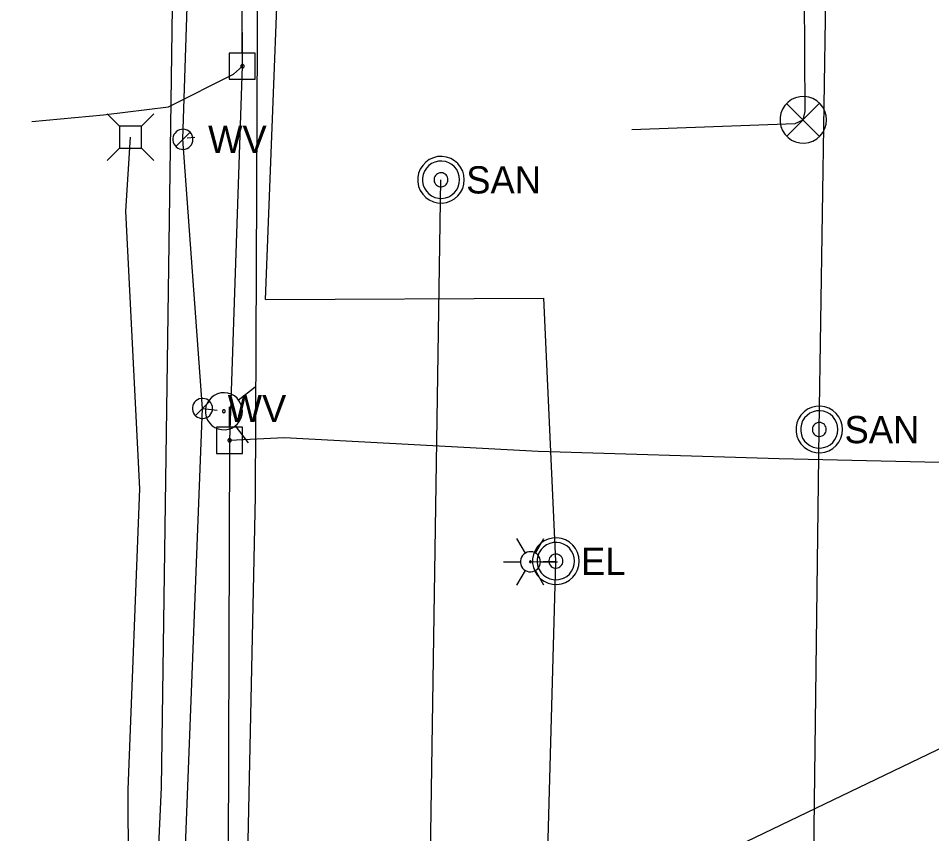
# Model space of a CAD drawing. Extents: x 596028 to 606371, y 330010 to 403088.
# Drawn here: x 601967 to 602096.2, y 360431.2 to 360546.6 of the extents above; entities that cross this region are included whole.
import ezdxf

# ---------------------------------------------------------------- set-up
doc = ezdxf.new("R2010")
doc.units = 0
for name, color, linetype in [('E_LTG', 7, 'Continuous'), ('E_SIG', 7, 'Continuous'), ('E_UTL_AG_Bold', 7, 'Continuous'), ('E_UTL_E', 7, 'Continuous'), ('E_UTL_E_UG', 7, 'Continuous'), ('E_UTL_EPowerPole', 7, 'Continuous'), ('E_UTL_FO_UG', 7, 'Continuous'), ('E_UTL_G_UG', 7, 'Continuous'), ('E_UTL_Overhead', 7, 'Continuous'), ('E_UTL_SAN_MH', 7, 'Continuous'), ('E_UTL_SAN_UG', 7, 'Continuous'), ('E_UTL_W', 7, 'Continuous'), ('E_UTL_W_UG', 7, 'Continuous'), ('E_UTL_WHydrant', 7, 'Continuous')]:
    doc.layers.add(name, color=color, linetype=linetype)

msp = doc.modelspace()

# ---------------------------------------------------------------- linework, layer by layer
at = {"layer": 'E_LTG'}
for points in [[(602038.71, 360470.94), (602037.51, 360473)], [(602040.13, 360470.94), (602041.33, 360473)], [(602040.85, 360469.7), (602040.82, 360469.97), (602040.75, 360470.23), (602040.62, 360470.47), (602040.45, 360470.69), (602040.25, 360470.86), (602040.01, 360471), (602039.76, 360471.09), (602039.49, 360471.13), (602039.22, 360471.11), (602038.95, 360471.05), (602038.71, 360470.94), (602038.48, 360470.78), (602038.3, 360470.58), (602038.15, 360470.35), (602038.05, 360470.1), (602038, 360469.83), (602038, 360469.56), (602038.05, 360469.3), (602038.15, 360469.04), (602038.3, 360468.82), (602038.48, 360468.62), (602038.71, 360468.46), (602038.95, 360468.35), (602039.22, 360468.28), (602039.49, 360468.27), (602039.76, 360468.31), (602040.01, 360468.4), (602040.25, 360468.54), (602040.45, 360468.71), (602040.62, 360468.93), (602040.75, 360469.17), (602040.82, 360469.43), (602040.85, 360469.7)], [(602040.85, 360469.7), (602040.82, 360469.97), (602040.75, 360470.23), (602040.62, 360470.47), (602040.45, 360470.69), (602040.25, 360470.86), (602040.01, 360471), (602039.76, 360471.09), (602039.49, 360471.13), (602039.22, 360471.11), (602038.95, 360471.05), (602038.71, 360470.94), (602038.48, 360470.78), (602038.3, 360470.58), (602038.15, 360470.35), (602038.05, 360470.1), (602038, 360469.83), (602038, 360469.56), (602038.05, 360469.3), (602038.15, 360469.04), (602038.3, 360468.82), (602038.48, 360468.62), (602038.71, 360468.46), (602038.95, 360468.35), (602039.22, 360468.28), (602039.49, 360468.27), (602039.76, 360468.31), (602040.01, 360468.4), (602040.25, 360468.54), (602040.45, 360468.71), (602040.62, 360468.93), (602040.75, 360469.17), (602040.82, 360469.43), (602040.85, 360469.7)], [(602040.85, 360469.7), (602040.82, 360469.97), (602040.75, 360470.23), (602040.62, 360470.47), (602040.45, 360470.69), (602040.25, 360470.86), (602040.01, 360471), (602039.76, 360471.09), (602039.49, 360471.13), (602039.22, 360471.11), (602038.95, 360471.05), (602038.71, 360470.94), (602038.48, 360470.78), (602038.3, 360470.58), (602038.15, 360470.35), (602038.05, 360470.1), (602038, 360469.83), (602038, 360469.56), (602038.05, 360469.3), (602038.15, 360469.04), (602038.3, 360468.82), (602038.48, 360468.62), (602038.71, 360468.46), (602038.95, 360468.35), (602039.22, 360468.28), (602039.49, 360468.27), (602039.76, 360468.31), (602040.01, 360468.4), (602040.25, 360468.54), (602040.45, 360468.71), (602040.62, 360468.93), (602040.75, 360469.17), (602040.82, 360469.43), (602040.85, 360469.7)], [(602035.61, 360469.7), (602037.99, 360469.7)], [(602039.54, 360469.7), (602039.54, 360469.72), (602039.53, 360469.74), (602039.52, 360469.76), (602039.51, 360469.78), (602039.49, 360469.8), (602039.47, 360469.81), (602039.45, 360469.81), (602039.43, 360469.82), (602039.4, 360469.82), (602039.38, 360469.81), (602039.36, 360469.8), (602039.34, 360469.79), (602039.33, 360469.77), (602039.31, 360469.75), (602039.31, 360469.73), (602039.3, 360469.71), (602039.3, 360469.69), (602039.31, 360469.67), (602039.31, 360469.64), (602039.33, 360469.63), (602039.34, 360469.61), (602039.36, 360469.6), (602039.38, 360469.59), (602039.4, 360469.58), (602039.43, 360469.58), (602039.45, 360469.58), (602039.47, 360469.59), (602039.49, 360469.6), (602039.51, 360469.62), (602039.52, 360469.63), (602039.53, 360469.65), (602039.54, 360469.68), (602039.54, 360469.7)], [(602040.85, 360469.7), (602043.23, 360469.7)], [(602037.51, 360466.4), (602038.71, 360468.46)], [(602041.33, 360466.4), (602040.13, 360468.46)]]:
    msp.add_lwpolyline(points, dxfattribs=at)
at = {"layer": 'E_SIG'}
for points in [[(602081.32, 360532.2), (602081.26, 360532.83), (602081.08, 360533.43), (602080.79, 360533.99), (602080.41, 360534.48), (602079.93, 360534.89), (602079.39, 360535.21), (602078.8, 360535.41), (602078.18, 360535.5), (602077.55, 360535.47), (602076.94, 360535.32), (602076.37, 360535.06), (602075.86, 360534.7), (602075.42, 360534.24), (602075.09, 360533.72), (602074.85, 360533.13), (602074.73, 360532.52), (602074.73, 360531.89), (602074.85, 360531.27), (602075.09, 360530.69), (602075.42, 360530.16), (602075.86, 360529.71), (602076.37, 360529.35), (602076.94, 360529.09), (602077.55, 360528.94), (602078.18, 360528.91), (602078.8, 360529), (602079.39, 360529.2), (602079.93, 360529.52), (602080.41, 360529.93), (602080.79, 360530.42), (602081.08, 360530.98), (602081.26, 360531.58), (602081.32, 360532.2)], [(602080.28, 360534.54), (602075.67, 360529.88)], [(602075.67, 360534.49), (602080.32, 360529.84)]]:
    msp.add_lwpolyline(points, dxfattribs=at)
at = {"layer": 'E_UTL_AG_Bold'}
for points in [[(601981.3, 360531.29), (601979.55, 360533.04)], [(601984.4, 360531.29), (601986.15, 360533.04)], [(601984.4, 360531.29), (601981.3, 360531.29)], [(601981.3, 360531.29), (601981.3, 360528.19)], [(601984.4, 360528.19), (601984.4, 360531.29)], [(601981.3, 360528.19), (601979.55, 360526.44)], [(601981.3, 360528.19), (601984.4, 360528.19)], [(601984.4, 360528.19), (601986.15, 360526.44)]]:
    msp.add_lwpolyline(points, dxfattribs=at)
at = {"layer": 'E_UTL_E'}
for points in [[(602046.32, 360469.8), (602046.26, 360470.42), (602046.08, 360471.02), (602045.79, 360471.58), (602045.41, 360472.07), (602044.93, 360472.48), (602044.39, 360472.8), (602043.8, 360473), (602043.17, 360473.09), (602042.55, 360473.06), (602041.94, 360472.91), (602041.37, 360472.65), (602040.86, 360472.29), (602040.42, 360471.84), (602040.08, 360471.31), (602039.85, 360470.72), (602039.73, 360470.11), (602039.73, 360469.48), (602039.85, 360468.87), (602040.08, 360468.28), (602040.42, 360467.76), (602040.86, 360467.3), (602041.37, 360466.94), (602041.94, 360466.68), (602042.55, 360466.53), (602043.17, 360466.5), (602043.8, 360466.59), (602044.39, 360466.79), (602044.93, 360467.11), (602045.41, 360467.52), (602045.79, 360468.01), (602046.08, 360468.57), (602046.26, 360469.17), (602046.32, 360469.8)], [(602046.32, 360469.8), (602046.26, 360470.42), (602046.08, 360471.02), (602045.79, 360471.58), (602045.41, 360472.07), (602044.93, 360472.48), (602044.39, 360472.8), (602043.8, 360473), (602043.17, 360473.09), (602042.55, 360473.06), (602041.94, 360472.91), (602041.37, 360472.65), (602040.86, 360472.29), (602040.42, 360471.84), (602040.08, 360471.31), (602039.85, 360470.72), (602039.73, 360470.11), (602039.73, 360469.48), (602039.85, 360468.87), (602040.08, 360468.28), (602040.42, 360467.76), (602040.86, 360467.3), (602041.37, 360466.94), (602041.94, 360466.68), (602042.55, 360466.53), (602043.17, 360466.5), (602043.8, 360466.59), (602044.39, 360466.79), (602044.93, 360467.11), (602045.41, 360467.52), (602045.79, 360468.01), (602046.08, 360468.57), (602046.26, 360469.17), (602046.32, 360469.8)], [(602045.66, 360469.8), (602045.61, 360470.29), (602045.47, 360470.78), (602045.24, 360471.22), (602044.93, 360471.62), (602044.55, 360471.95), (602044.11, 360472.2), (602043.64, 360472.36), (602043.14, 360472.43), (602042.64, 360472.41), (602042.15, 360472.29), (602041.7, 360472.08), (602041.29, 360471.79), (602040.94, 360471.43), (602040.67, 360471), (602040.48, 360470.54), (602040.39, 360470.05), (602040.39, 360469.54), (602040.48, 360469.05), (602040.67, 360468.59), (602040.94, 360468.16), (602041.29, 360467.8), (602041.7, 360467.51), (602042.15, 360467.3), (602042.64, 360467.18), (602043.14, 360467.16), (602043.64, 360467.23), (602044.11, 360467.39), (602044.55, 360467.64), (602044.93, 360467.97), (602045.24, 360468.37), (602045.47, 360468.81), (602045.61, 360469.3), (602045.66, 360469.8)], [(602045.66, 360469.8), (602045.61, 360470.29), (602045.47, 360470.78), (602045.24, 360471.22), (602044.93, 360471.62), (602044.55, 360471.95), (602044.11, 360472.2), (602043.64, 360472.36), (602043.14, 360472.43), (602042.64, 360472.41), (602042.15, 360472.29), (602041.7, 360472.08), (602041.29, 360471.79), (602040.94, 360471.43), (602040.67, 360471), (602040.48, 360470.54), (602040.39, 360470.05), (602040.39, 360469.54), (602040.48, 360469.05), (602040.67, 360468.59), (602040.94, 360468.16), (602041.29, 360467.8), (602041.7, 360467.51), (602042.15, 360467.3), (602042.64, 360467.18), (602043.14, 360467.16), (602043.64, 360467.23), (602044.11, 360467.39), (602044.55, 360467.64), (602044.93, 360467.97), (602045.24, 360468.37), (602045.47, 360468.81), (602045.61, 360469.3), (602045.66, 360469.8)], [(602044.01, 360469.8), (602043.99, 360469.98), (602043.94, 360470.16), (602043.85, 360470.33), (602043.73, 360470.48), (602043.59, 360470.6), (602043.43, 360470.7), (602043.25, 360470.76), (602043.06, 360470.78), (602042.88, 360470.78), (602042.69, 360470.73), (602042.52, 360470.65), (602042.37, 360470.54), (602042.24, 360470.41), (602042.14, 360470.25), (602042.07, 360470.07), (602042.03, 360469.89), (602042.03, 360469.7), (602042.07, 360469.52), (602042.14, 360469.34), (602042.24, 360469.18), (602042.37, 360469.05), (602042.52, 360468.94), (602042.69, 360468.86), (602042.88, 360468.82), (602043.06, 360468.81), (602043.25, 360468.83), (602043.43, 360468.89), (602043.59, 360468.99), (602043.73, 360469.11), (602043.85, 360469.26), (602043.94, 360469.43), (602043.99, 360469.61), (602044.01, 360469.8)], [(602044.01, 360469.8), (602043.99, 360469.98), (602043.94, 360470.16), (602043.85, 360470.33), (602043.73, 360470.48), (602043.59, 360470.6), (602043.43, 360470.7), (602043.25, 360470.76), (602043.06, 360470.78), (602042.88, 360470.78), (602042.69, 360470.73), (602042.52, 360470.65), (602042.37, 360470.54), (602042.24, 360470.41), (602042.14, 360470.25), (602042.07, 360470.07), (602042.03, 360469.89), (602042.03, 360469.7), (602042.07, 360469.52), (602042.14, 360469.34), (602042.24, 360469.18), (602042.37, 360469.05), (602042.52, 360468.94), (602042.69, 360468.86), (602042.88, 360468.82), (602043.06, 360468.81), (602043.25, 360468.83), (602043.43, 360468.89), (602043.59, 360468.99), (602043.73, 360469.11), (602043.85, 360469.26), (602043.94, 360469.43), (602043.99, 360469.61), (602044.01, 360469.8)]]:
    msp.add_lwpolyline(points, dxfattribs=at)
at = {"layer": 'E_UTL_E_UG'}
for points in [[(602053.77, 360530.85), (602076.87, 360531.71), (602078.02, 360532.2), (602078.28, 360533.38), (602078.18, 360549.85), (602074.67, 360587.67), (602073.7, 360648.55), (602074.81, 360654.59), (602072.73, 360681.35), (602075.25, 360741.43), (602075.51, 360776.88), (602074.07, 360779.63)], [(601996.88, 360486.88), (602004.57, 360487.3), (602040.51, 360485.34), (602074.61, 360484.3), (602101.38, 360483.68), (602108.03, 360484.4), (602110.4, 360486.25), (602111.09, 360493.1), (602111.2, 360494.51), (602111.22, 360512.57), (602112.63, 360533.64), (602113.86, 360551.83), (602112.99, 360589.04), (602112.44, 360603.06), (602111.88, 360626.21), (602111.43, 360643.08), (602108.85, 360663.63), (602105.27, 360678.29), (602105.65, 360688.6), (602110.74, 360698.48), (602115.61, 360702.62)], [(602001.95, 360506.81), (602004.75, 360578.58), (602005.19, 360611.49), (602004.69, 360651.56), (602004.77, 360653.08)], [(601968.9, 360531.99), (601979.05, 360532.91), (601988.24, 360534.06), (601997.41, 360538.67), (601998.68, 360539.79)], [(602001.95, 360506.81), (602041.33, 360506.98)], [(602040.69, 360319.73), (602040.3, 360397.03), (602041.87, 360428.75), (602043.02, 360469.79), (602041.33, 360506.98)], [(602039.42, 360469.7), (602043.02, 360469.79)]]:
    msp.add_lwpolyline(points, dxfattribs=at)
at = {"layer": 'E_UTL_EPowerPole'}
for points in [[(601998.65, 360541.64), (601998.65, 360544.54)], [(602000.5, 360541.64), (601996.81, 360541.64)], [(601996.81, 360541.64), (601996.81, 360537.94)], [(602000.5, 360537.94), (602000.5, 360541.64)], [(601998.92, 360539.79), (601998.92, 360539.84), (601998.91, 360539.88), (601998.89, 360539.92), (601998.86, 360539.96), (601998.82, 360539.99), (601998.78, 360540.01), (601998.74, 360540.03), (601998.7, 360540.03), (601998.65, 360540.03), (601998.61, 360540.02), (601998.57, 360540), (601998.53, 360539.97), (601998.5, 360539.94), (601998.47, 360539.9), (601998.46, 360539.86), (601998.45, 360539.82), (601998.45, 360539.77), (601998.46, 360539.73), (601998.47, 360539.68), (601998.5, 360539.65), (601998.53, 360539.61), (601998.57, 360539.59), (601998.61, 360539.57), (601998.65, 360539.56), (601998.7, 360539.56), (601998.74, 360539.56), (601998.78, 360539.58), (601998.82, 360539.6), (601998.86, 360539.63), (601998.89, 360539.66), (601998.91, 360539.71), (601998.92, 360539.75), (601998.92, 360539.79)], [(601996.81, 360537.94), (602000.5, 360537.94)], [(601996.85, 360488.72), (601996.85, 360491.63)], [(601998.69, 360488.72), (601995, 360488.72)], [(601995, 360488.72), (601995, 360485.03)], [(601998.69, 360485.03), (601998.69, 360488.72)], [(601997.12, 360486.88), (601997.11, 360486.92), (601997.1, 360486.97), (601997.08, 360487.01), (601997.05, 360487.04), (601997.02, 360487.07), (601996.98, 360487.09), (601996.94, 360487.11), (601996.89, 360487.12), (601996.85, 360487.11), (601996.8, 360487.1), (601996.76, 360487.08), (601996.72, 360487.06), (601996.69, 360487.02), (601996.67, 360486.99), (601996.65, 360486.94), (601996.64, 360486.9), (601996.64, 360486.85), (601996.65, 360486.81), (601996.67, 360486.77), (601996.69, 360486.73), (601996.72, 360486.7), (601996.76, 360486.67), (601996.8, 360486.65), (601996.85, 360486.64), (601996.89, 360486.64), (601996.94, 360486.65), (601996.98, 360486.66), (601997.02, 360486.68), (601997.05, 360486.71), (601997.08, 360486.75), (601997.1, 360486.79), (601997.11, 360486.83), (601997.12, 360486.88)], [(601995, 360485.03), (601998.69, 360485.03)]]:
    msp.add_lwpolyline(points, dxfattribs=at)
at = {"layer": 'E_UTL_FO_UG'}
for points in [[(601968.65, 360386.08), (601976.22, 360388.87), (601983.25, 360392.46), (601985.31, 360395.68), (601987.23, 360437.76), (601988.99, 360561.58), (601990.78, 360735.64), (601990.89, 360759.03), (601994.1, 360873.25), (601992.88, 360897.92), (601994.67, 360899.73), (602000.96, 360899.64), (602006.74, 360896.26), (602011.28, 360895.11), (602022.21, 360896.51), (602031.08, 360901.07)], [(601981.46, 360323.01), (601980.72, 360324.35), (601980.82, 360336.61), (601981.65, 360344.28), (601982.72, 360393.34), (601982.53, 360437.49), (601984.19, 360480.03), (601982.2, 360519.28), (601982.85, 360529.74)]]:
    msp.add_lwpolyline(points, dxfattribs=at)
at = {"layer": 'E_UTL_G_UG'}
msp.add_lwpolyline([(601992.43, 359984.9), (601992.5, 360011.35), (601993.81, 360039.63), (601994.27, 360121.7), (601995.5, 360174.54), (601997.19, 360243.87), (601997.83, 360268.15), (601997.03, 360315.19), (602000.54, 360478.93), (602001, 360587.11), (602001.98, 360639.92), (602001.87, 360680.3), (602006.92, 360680.47)], dxfattribs=at)
at = {"layer": 'E_UTL_Overhead'}
for points in [[(601966.98, 358349.71), (601973.66, 358787.78), (601976.75, 358958.92), (601977.97, 359111.94), (601981.19, 359312.23), (601983.51, 359526.6), (601985.8, 359662.25), (601987.84, 359828.62), (601989.65, 359947.39), (601991.34, 360075.03), (601992.79, 360204.36), (601996.6, 360395.42), (601996.88, 360486.88), (601998.68, 360539.79), (601998.36, 360632.61), (601999.96, 360761.05), (602001.64, 360876.73), (602001.68, 360897.47), (602002.94, 360981.08), (602003.73, 361045.7), (602006.07, 361225.37), (602007.31, 361412.08)], [(601996.6, 360395.42), (601999.06, 360396.05), (602153.14, 360470.11), (602154.58, 360470.93)]]:
    msp.add_lwpolyline(points, dxfattribs=at)
at = {"layer": 'E_UTL_SAN_MH'}
for points in [[(602030.07, 360523.73), (602030.01, 360524.36), (602029.84, 360524.96), (602029.55, 360525.52), (602029.16, 360526.01), (602028.69, 360526.42), (602028.14, 360526.73), (602027.55, 360526.94), (602026.93, 360527.03), (602026.3, 360527), (602025.69, 360526.85), (602025.12, 360526.59), (602024.61, 360526.23), (602024.18, 360525.77), (602023.84, 360525.25), (602023.61, 360524.66), (602023.49, 360524.05), (602023.49, 360523.42), (602023.61, 360522.8), (602023.84, 360522.22), (602024.18, 360521.69), (602024.61, 360521.24), (602025.12, 360520.88), (602025.69, 360520.61), (602026.3, 360520.47), (602026.93, 360520.44), (602027.55, 360520.53), (602028.14, 360520.73), (602028.69, 360521.04), (602029.16, 360521.46), (602029.55, 360521.95), (602029.84, 360522.51), (602030.01, 360523.11), (602030.07, 360523.73)], [(602029.41, 360523.73), (602029.36, 360524.23), (602029.22, 360524.71), (602028.99, 360525.16), (602028.68, 360525.55), (602028.3, 360525.88), (602027.87, 360526.13), (602027.39, 360526.3), (602026.9, 360526.37), (602026.4, 360526.35), (602025.91, 360526.23), (602025.45, 360526.02), (602025.04, 360525.73), (602024.7, 360525.37), (602024.43, 360524.94), (602024.24, 360524.48), (602024.14, 360523.98), (602024.14, 360523.48), (602024.24, 360522.99), (602024.43, 360522.52), (602024.7, 360522.1), (602025.04, 360521.74), (602025.45, 360521.45), (602025.91, 360521.24), (602026.4, 360521.12), (602026.9, 360521.1), (602027.39, 360521.17), (602027.87, 360521.33), (602028.3, 360521.58), (602028.68, 360521.91), (602028.99, 360522.31), (602029.22, 360522.75), (602029.36, 360523.23), (602029.41, 360523.73)], [(602027.76, 360523.73), (602027.74, 360523.92), (602027.69, 360524.1), (602027.6, 360524.27), (602027.49, 360524.42), (602027.35, 360524.54), (602027.18, 360524.63), (602027.01, 360524.7), (602026.82, 360524.72), (602026.63, 360524.71), (602026.45, 360524.67), (602026.28, 360524.59), (602026.12, 360524.48), (602025.99, 360524.35), (602025.89, 360524.19), (602025.82, 360524.01), (602025.79, 360523.83), (602025.79, 360523.64), (602025.82, 360523.45), (602025.89, 360523.28), (602025.99, 360523.12), (602026.12, 360522.98), (602026.28, 360522.88), (602026.45, 360522.8), (602026.63, 360522.75), (602026.82, 360522.74), (602027.01, 360522.77), (602027.18, 360522.83), (602027.35, 360522.93), (602027.49, 360523.05), (602027.6, 360523.2), (602027.69, 360523.37), (602027.74, 360523.55), (602027.76, 360523.73)], [(602083.58, 360488.41), (602083.52, 360489.04), (602083.35, 360489.64), (602083.06, 360490.2), (602082.67, 360490.69), (602082.2, 360491.1), (602081.65, 360491.42), (602081.06, 360491.62), (602080.44, 360491.71), (602079.81, 360491.68), (602079.2, 360491.53), (602078.63, 360491.27), (602078.12, 360490.91), (602077.69, 360490.45), (602077.35, 360489.93), (602077.12, 360489.34), (602077, 360488.73), (602077, 360488.1), (602077.12, 360487.48), (602077.35, 360486.9), (602077.69, 360486.37), (602078.12, 360485.92), (602078.63, 360485.56), (602079.2, 360485.3), (602079.81, 360485.15), (602080.44, 360485.12), (602081.06, 360485.21), (602081.65, 360485.41), (602082.2, 360485.73), (602082.67, 360486.14), (602083.06, 360486.63), (602083.35, 360487.19), (602083.52, 360487.79), (602083.58, 360488.41)], [(602082.92, 360488.41), (602082.87, 360488.91), (602082.73, 360489.4), (602082.5, 360489.84), (602082.19, 360490.24), (602081.81, 360490.56), (602081.38, 360490.82), (602080.9, 360490.98), (602080.41, 360491.05), (602079.91, 360491.03), (602079.42, 360490.91), (602078.96, 360490.7), (602078.55, 360490.41), (602078.21, 360490.05), (602077.93, 360489.62), (602077.75, 360489.16), (602077.65, 360488.67), (602077.65, 360488.16), (602077.75, 360487.67), (602077.93, 360487.2), (602078.21, 360486.78), (602078.55, 360486.42), (602078.96, 360486.13), (602079.42, 360485.92), (602079.91, 360485.8), (602080.41, 360485.78), (602080.9, 360485.85), (602081.38, 360486.01), (602081.81, 360486.26), (602082.19, 360486.59), (602082.5, 360486.99), (602082.73, 360487.43), (602082.87, 360487.91), (602082.92, 360488.41)], [(602081.27, 360488.41), (602081.25, 360488.6), (602081.2, 360488.78), (602081.11, 360488.95), (602081, 360489.1), (602080.86, 360489.22), (602080.69, 360489.31), (602080.51, 360489.38), (602080.33, 360489.4), (602080.14, 360489.39), (602079.96, 360489.35), (602079.79, 360489.27), (602079.63, 360489.16), (602079.5, 360489.03), (602079.4, 360488.87), (602079.33, 360488.69), (602079.3, 360488.51), (602079.3, 360488.32), (602079.33, 360488.14), (602079.4, 360487.96), (602079.5, 360487.8), (602079.63, 360487.67), (602079.79, 360487.56), (602079.96, 360487.48), (602080.14, 360487.43), (602080.33, 360487.43), (602080.51, 360487.45), (602080.69, 360487.51), (602080.86, 360487.61), (602081, 360487.73), (602081.11, 360487.88), (602081.2, 360488.05), (602081.25, 360488.23), (602081.27, 360488.41)]]:
    msp.add_lwpolyline(points, dxfattribs=at)
at = {"layer": 'E_UTL_SAN_UG'}
for p, q in [((602080.28, 360488.41), (602085.49, 360833.82)), ((602021.6, 360182.74), (602026.75, 360523.74)), ((602075.73, 360138.01), (602080.28, 360488.41))]:
    msp.add_line(p, q, dxfattribs=at)
at = {"layer": 'E_UTL_W'}
for points in [[(601991.69, 360529.45), (601991.67, 360529.72), (601991.59, 360529.98), (601991.47, 360530.22), (601991.3, 360530.44), (601991.09, 360530.61), (601990.86, 360530.75), (601990.6, 360530.84), (601990.33, 360530.88), (601990.06, 360530.86), (601989.8, 360530.8), (601989.55, 360530.69), (601989.33, 360530.53), (601989.15, 360530.33), (601989, 360530.11), (601988.9, 360529.85), (601988.85, 360529.59), (601988.85, 360529.32), (601988.9, 360529.05), (601989, 360528.8), (601989.15, 360528.57), (601989.33, 360528.38), (601989.55, 360528.22), (601989.8, 360528.11), (601990.06, 360528.04), (601990.33, 360528.03), (601990.6, 360528.07), (601990.86, 360528.16), (601991.09, 360528.29), (601991.3, 360528.47), (601991.47, 360528.68), (601991.59, 360528.92), (601991.67, 360529.18), (601991.69, 360529.45)], [(601989.26, 360528.44), (601991.27, 360530.46)], [(601994.46, 360491.39), (601994.44, 360491.66), (601994.36, 360491.92), (601994.23, 360492.16), (601994.07, 360492.37), (601993.86, 360492.55), (601993.63, 360492.68), (601993.37, 360492.77), (601993.1, 360492.81), (601992.83, 360492.8), (601992.57, 360492.73), (601992.32, 360492.62), (601992.1, 360492.46), (601991.91, 360492.27), (601991.77, 360492.04), (601991.67, 360491.79), (601991.62, 360491.52), (601991.62, 360491.25), (601991.67, 360490.98), (601991.77, 360490.73), (601991.91, 360490.5), (601992.1, 360490.31), (601992.32, 360490.15), (601992.57, 360490.04), (601992.83, 360489.97), (601993.1, 360489.96), (601993.37, 360490), (601993.63, 360490.09), (601993.86, 360490.22), (601994.07, 360490.4), (601994.23, 360490.62), (601994.36, 360490.86), (601994.44, 360491.12), (601994.46, 360491.39)], [(601992.03, 360490.38), (601994.04, 360492.39)]]:
    msp.add_lwpolyline(points, dxfattribs=at)
at = {"layer": 'E_UTL_W_UG'}
for points in [[(601985.74, 359997.89), (601982.7, 360082.49), (601986.39, 360103.49), (601987, 360173.39), (601989.12, 360321.85), (601989.42, 360397.84), (601993.04, 360491.39), (601990.27, 360529.45), (601995.76, 360697.7), (601994.43, 360720.62), (602016.49, 360745.17), (602016.23, 360812.98), (602016.34, 360818.82), (602015.49, 360910.91), (601998.95, 360934.46), (601998.77, 360941.78), (601997.77, 361076.86), (602000.09, 361141.41), (601996.33, 361146.11), (601997.05, 361257.96), (601996.62, 361325.18)], [(601991.95, 360529.69), (601990.89, 360529.61)], [(601993.04, 360491.39), (601995.11, 360491.16)]]:
    msp.add_lwpolyline(points, dxfattribs=at)
at = {"layer": 'E_UTL_WHydrant'}
for points in [[(601998.1, 360492.58), (602000.5, 360494.43)], [(601995.72, 360488.39), (601996.22, 360488.37), (601996.71, 360488.45), (601997.18, 360488.62), (601997.61, 360488.88), (601997.98, 360489.21), (601998.28, 360489.61), (601998.5, 360490.05), (601998.64, 360490.53), (601998.68, 360491.03), (601998.62, 360491.53), (601998.47, 360492), (601998.24, 360492.44), (601997.92, 360492.83), (601997.54, 360493.15), (601997.1, 360493.39), (601996.63, 360493.55), (601996.14, 360493.61), (601995.64, 360493.58), (601995.16, 360493.45), (601994.7, 360493.24), (601994.3, 360492.94), (601993.97, 360492.58), (601993.7, 360492.15), (601993.52, 360491.69), (601993.44, 360491.19), (601993.45, 360490.7), (601993.55, 360490.21), (601993.74, 360489.75), (601994.02, 360489.33), (601994.37, 360488.98), (601994.78, 360488.7), (601995.24, 360488.5), (601995.72, 360488.39)], [(601996.03, 360490.79), (601996.07, 360490.79), (601996.1, 360490.79), (601996.14, 360490.81), (601996.17, 360490.83), (601996.2, 360490.85), (601996.22, 360490.88), (601996.24, 360490.92), (601996.25, 360490.95), (601996.25, 360490.99), (601996.25, 360491.03), (601996.24, 360491.07), (601996.22, 360491.1), (601996.2, 360491.13), (601996.17, 360491.15), (601996.13, 360491.17), (601996.1, 360491.18), (601996.06, 360491.19), (601996.02, 360491.19), (601995.98, 360491.18), (601995.95, 360491.16), (601995.92, 360491.14), (601995.89, 360491.11), (601995.87, 360491.08), (601995.86, 360491.04), (601995.85, 360491), (601995.85, 360490.97), (601995.86, 360490.93), (601995.88, 360490.89), (601995.9, 360490.86), (601995.92, 360490.83), (601995.96, 360490.81), (601995.99, 360490.8), (601996.03, 360490.79)], [(601997.64, 360488.94), (601999.5, 360486.54)]]:
    msp.add_lwpolyline(points, dxfattribs=at)

# ---------------------------------------------------------------- texts
at = {"layer": 'E_UTL_E'}
msp.add_text('EL', height=3.849, dxfattribs=at).set_placement((602046.58, 360467.85))
msp.add_text('EL', height=3.849, dxfattribs=at).set_placement((602046.58, 360467.85))
at = {"layer": 'E_UTL_SAN_MH'}
for p in [(602030.34, 360521.79), (602083.85, 360486.47)]:
    msp.add_text('SAN', height=3.849, dxfattribs=at).set_placement(p)
at = {"layer": 'E_UTL_W'}
for p in [(601993.83, 360527.53), (601996.6, 360489.46)]:
    msp.add_text('WV', height=3.85, dxfattribs=at).set_placement(p)

doc.saveas('drawing.dxf')
